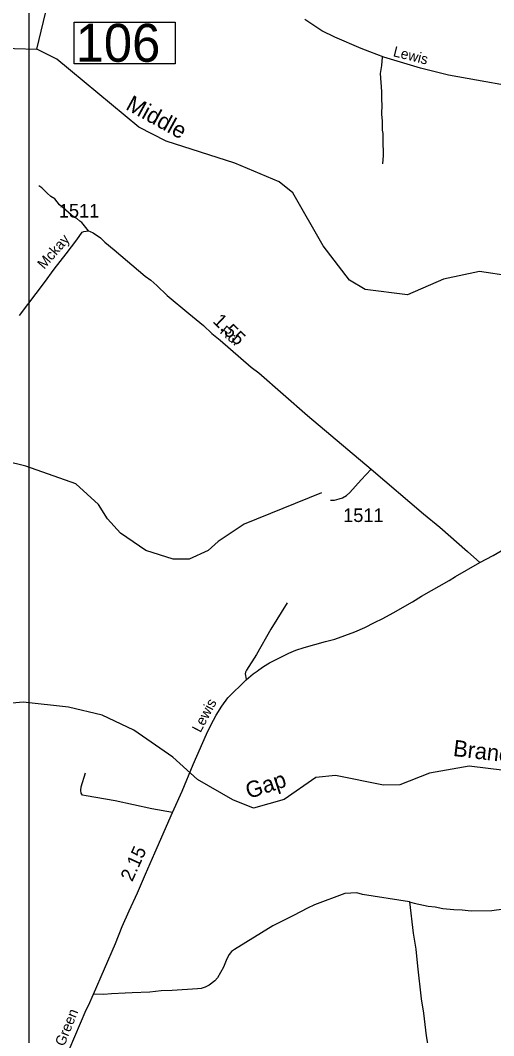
# Model space of a CAD drawing. Extents: x 2104537 to 2336408, y 34176 to 229611.
# Drawn here: x 2258991 to 2263356, y 104750 to 114104 of the extents above; entities that cross this region are included whole.
import ezdxf

# ---------------------------------------------------------------- set-up
doc = ezdxf.new("R2010")
doc.units = 0
for name, color, linetype in [('Exist Hydrographic Creek Single Shore', 7, 'Continuous'), ('Exist Hydrographic Misc Water Feature', 7, 'Continuous'), ('Exist Road Non-System Type 51', 7, 'Continuous'), ('Exist Road Secondary Mileage Hundredths English Label', 7, 'Continuous'), ('Exist Road Secondary Structure Standard Bridge Number Label', 7, 'Continuous'), ('Exist Road Secondary Type 51 Attributed', 7, 'Continuous'), ('Exist Road Secondary Type 51 Label', 7, 'Continuous'), ('Exist Road Secondary Type 51 Number Label', 7, 'Continuous'), ('Map Preparation Inset Cut Line', 7, 'Continuous'), ('Old_Level_32', 7, 'Continuous')]:
    doc.layers.add(name, color=color, linetype=linetype)

msp = doc.modelspace()

# ---------------------------------------------------------------- linework, layer by layer
at = {"layer": 'Exist Hydrographic Creek Single Shore'}
for points in [[(2259144.3, 113839.7), (2259345.3, 114682.1), (2259507.6, 114895.4), (2259537.8, 114957.9), (2259548.9, 115009.3), (2259560, 115060.7), (2259583.1, 115095), (2259606.3, 115128.2), (2259617.4, 115152.4), (2259655.6, 115170.5), (2259751.3, 115191.7)], [(2258089.3, 113522.2), (2258254.4, 113656.8), (2258478.3, 113773.8), (2258727.2, 113851), (2259144.3, 113839.7)], [(2265157.3, 110955.1), (2264673.3, 111059.6), (2264272.5, 111214.9), (2263702.4, 111642.5), (2263510.5, 111747.9), (2263226.5, 111789.5), (2262893.5, 111720.5), (2262561.3, 111576), (2262170.5, 111622.9), (2262027.3, 111710.9), (2261783.3, 112027.3), (2261504.5, 112514.8), (2261378.4, 112615.6), (2260969.3, 112787.6), (2260334.4, 112990.1), (2260083.4, 113119.6), (2259328.2, 113747.6), (2259144.3, 113839.7)], [(2263455.5, 107192.6), (2263130.5, 107231.7), (2262764.5, 107169.9), (2262490.3, 107060.4), (2262340.5, 107056.7), (2261898.4, 107147.3), (2261715.5, 107127.8), (2261425.5, 106926.7), (2261142.3, 106846.9), (2260950.4, 106922.8), (2260624.4, 107109.5), (2260397.4, 107317.2), (2260037.3, 107563.7), (2259744.3, 107703.8), (2259435.5, 107775.4), (2259018.4, 107822.8), (2258702.4, 107796.1)]]:
    msp.add_lwpolyline(points, dxfattribs=at)
at = {"layer": 'Exist Hydrographic Misc Water Feature'}
msp.add_lwpolyline([(2261768.4, 109751), (2261054.4, 109463), (2260814.5, 109303.7), (2260723.4, 109220.1), (2260549.3, 109141.5), (2260399.4, 109141.1), (2260148.4, 109221.3), (2259914.3, 109380.1), (2259796.4, 109510.3), (2259711.3, 109643.1), (2259502.3, 109834.1), (2259042.4, 109997.2), (2258650.3, 110093.3), (2257757.3, 110218.8), (2257415.3, 110317.2), (2257239.4, 110405.9), (2257122.3, 110513.1), (2256936.3, 110795.6), (2256842.4, 111053.2)], dxfattribs=at)
at = {"layer": 'Exist Road Non-System Type 51'}
for points in [[(2262334.8, 112781.4), (2262340.4, 112857.3), (2262339.7, 112913.3), (2262335.4, 112949.2), (2262336, 113061.2), (2262331.6, 113093.3), (2262330.6, 113175.1), (2262325.6, 113239.2), (2262328.5, 113329.1), (2262324.1, 113367.2), (2262325.1, 113449.1), (2262312.9, 113614.9), (2262324.1, 113687.1), (2262331.4, 113765.2)], [(2259620.2, 112164), (2259558.5, 112241.4), (2259538.3, 112253.2), (2259512, 112278.9), (2259483.8, 112290.4), (2259386.7, 112377.3), (2259352.4, 112404.7), (2259309.9, 112458.2), (2259271.5, 112481.7), (2259237.1, 112511.3), (2259190.5, 112560.8), (2259163, 112580.4)], [(2261852.5, 109683), (2261889.3, 109684.5), (2261930.5, 109694.5), (2261961.1, 109705.3), (2261998.9, 109725.8), (2262028.5, 109753.6), (2262132.7, 109871.8), (2262224.8, 109969.6)], [(2261450.5, 108738.1), (2261300.6, 108495.3), (2261167.5, 108261.7), (2261077.3, 108118.4), (2261067.5, 108098.4), (2261063.8, 108082.3), (2261073.5, 108035.3)], [(2260395.2, 106805), (2260203.6, 106839.7), (2259866.9, 106913.4), (2259598.4, 106958.2), (2259565.3, 106966.6), (2259553.1, 106985.8), (2259549.9, 107007.5), (2259551.4, 107043.5), (2259590.9, 107173.1)], [(2262578.8, 105983.7), (2262146.9, 106049.9), (2262092.6, 106065.3), (2261984.7, 106059.8), (2261704.1, 105956.4), (2261638.5, 105925.5), (2261509.6, 105856), (2261320.7, 105761.7), (2260965.6, 105545.2), (2260937.8, 105524.9), (2260916.2, 105496.5), (2260896.7, 105458.3), (2260865.6, 105379.9), (2260810.5, 105283), (2260783.2, 105254.9), (2260733.8, 105214.3), (2260696, 105195.8), (2260658.2, 105185.4), (2260625.6, 105181.2), (2260390.5, 105166.1), (2260290.6, 105162.9), (2260186.8, 105149.5), (2260020.9, 105145.5), (2259959, 105140.7), (2259831.1, 105137.1), (2259761.2, 105130.3), (2259664.5, 105132)], [(2262578.8, 105983.7), (2262623.5, 105969.9), (2262751.8, 105943.4), (2262817.8, 105936.3), (2262888, 105923.1), (2262988.2, 105912.4), (2263064.1, 105909.3), (2263148.3, 105900.3), (2263338.2, 105904.7), (2263449.9, 105918.1), (2263717.7, 105923.5), (2263853.6, 105935.1), (2264115.4, 105936.4), (2264459.1, 105952.6), (2264535.1, 105953.7), (2264565, 105957.9), (2264664.9, 105955.2), (2265200.7, 105977.5), (2265449.8, 105981.1), (2265573.6, 105987.9)], [(2262578.8, 105983.7), (2262613, 105695.7), (2262636.9, 105548.1), (2262652.9, 105390.2), (2262688.5, 105090.7), (2262708.3, 104957), (2262732.9, 104749.3), (2262752.2, 104641.6), (2262781.1, 104397.8), (2262831.5, 104046.5), (2262840.6, 103958.5), (2262870.4, 103823), (2262904.7, 103631.4), (2262960.9, 103456.1), (2262991.7, 103392.5), (2263008.3, 103350.8), (2263020.8, 103297), (2263060.2, 103193.4), (2263080.8, 103107.6)]]:
    msp.add_lwpolyline(points, dxfattribs=at)
at = {"layer": 'Exist Road Secondary Structure Standard Bridge Number Label'}
msp.add_lwpolyline([(2259488.8, 114086.3), (2260417.8, 114086.3), (2260417.8, 113702.2), (2259488.8, 113702.2)], close=True, dxfattribs=at)
at = {"layer": 'Exist Road Secondary Type 51 Attributed'}
for points in [[(2263766.2, 113450.7), (2262940.5, 113599.8), (2262681.7, 113662.5), (2262342.1, 113765.8), (2262215.1, 113813.5), (2262134.5, 113844.2), (2261892.4, 113948.6), (2261771.2, 114006.2), (2261689.8, 114061.8), (2261614.1, 114111.2)], [(2258982.2, 111386), (2259214.2, 111688.9), (2259302.6, 111812), (2259414.9, 111951.4), (2259513.2, 112080.7), (2259560.3, 112151.2), (2259576.1, 112159.5), (2259620.2, 112164), (2259636.1, 112160.1), (2259664.2, 112146.6), (2259730.7, 112101.3), (2259771.4, 112061.7), (2259856.6, 111988.7), (2260143.1, 111748.4), (2260193.5, 111709), (2260250.2, 111659.7), (2260345.4, 111568.7), (2260544.5, 111401.9), (2260678.7, 111292.9), (2260755.7, 111219.8), (2260832.4, 111156.7), (2261119.3, 110910.2), (2261190, 110857), (2261638.8, 110462.4), (2262224.8, 109969.6), (2262707.8, 109557.5), (2262859.3, 109435.4), (2263114.6, 109210.5), (2263229.4, 109109.9)], [(2263229.4, 109109.9), (2263352.4, 109175.3), (2263667.9, 109359.2), (2263771.3, 109416.6), (2263902.4, 109486), (2264617.1, 109895), (2264811.5, 110009.2), (2264934.4, 110090.8), (2264999.8, 110141.5), (2265153.4, 110297.4), (2265232.3, 110370.7), (2265358.3, 110557.9), (2265431.6, 110675.6), (2265454.8, 110712.8), (2265539.2, 110889.3), (2265578.1, 111003.8)], [(2259440.5, 104619.5), (2259599.5, 104987.6), (2259619.8, 105027.4), (2259664.5, 105132), (2259869.2, 105600.5), (2259930.5, 105755.1), (2259995.4, 105900.1), (2260070.3, 106064.6), (2260145.2, 106239.4), (2260230.3, 106434.7), (2260395.2, 106805), (2260482.6, 107004.1), (2260583.5, 107249.3), (2260707.9, 107528.8), (2260746.9, 107609.3), (2260795.9, 107701.9), (2260850.7, 107786.7), (2260905.8, 107863.4), (2261072.9, 108029.7), (2261139, 108082.5), (2261174.2, 108109), (2261190.3, 108120.8), (2261233.9, 108151.4), (2261289.6, 108184.1), (2261466.3, 108274.3), (2261532, 108301), (2261609.7, 108325.9), (2261804.9, 108380.3), (2261890.7, 108401.5), (2262075.7, 108471.7), (2262167.2, 108510.9), (2262256.5, 108558), (2262334, 108594.9), (2262429.4, 108646), (2262608, 108748.1), (2262691.4, 108799.3), (2262945.5, 108942.4), (2263003.1, 108981.1), (2263229.4, 109109.9)]]:
    msp.add_lwpolyline(points, dxfattribs=at)
at = {"layer": 'Map Preparation Inset Cut Line'}
for points in [[(2259069.2, 139140.9), (2259069.2, 100213), (2262949.2, 100213), (2262949.2, 95146.7), (2307382.8, 95146.7), (2307382.8, 139140.9)], [(2197616, 118016.7), (2259069.2, 118016.7), (2259069.2, 100213), (2197616, 100213)]]:
    msp.add_lwpolyline(points, close=True, dxfattribs=at)

# ---------------------------------------------------------------- texts
at = {"layer": 'Exist Road Secondary Mileage Hundredths English Label'}
for s, rotation, p in [('1.55', 316.49161, (2260758.7, 111324.8)), ('2.15', 65.52727, (2260022.5, 106162.6))]:
    msp.add_text(s, height=125, rotation=rotation, dxfattribs=at).set_placement(p)
at = {"layer": 'Exist Road Secondary Structure Standard Bridge Number Label'}
msp.add_text('106', height=350, dxfattribs=at).set_placement((2259501.3, 113721.9))
at = {"layer": 'Exist Road Secondary Type 51 Label'}
for s, rotation, p in [('Lewis', 345.78328, (2262422.4, 113774.8)), ('Mckay', 48.89657, (2259210.6, 111805.7)), ('Rd.', 319.3228, (2260824.8, 111228.2)), ('Lewis', 62.13126, (2260652.4, 107535.8)), ('Green', 68.17167, (2259395.7, 104645.8))]:
    msp.add_text(s, height=95, rotation=rotation, dxfattribs=at).set_placement(p)
at = {"layer": 'Exist Road Secondary Type 51 Number Label'}
for p in [(2259346.6, 112287.2), (2261968.3, 109482.3)]:
    msp.add_text('1511', height=125, dxfattribs=at).set_placement(p)
at = {"layer": 'Old_Level_32'}
for s, rotation, p in [('Middle', 331.2382, (2259953.5, 113289)), ('Branch', 353.1377, (2262976.7, 107327.8)), ('Gap', 18.38695, (2261097.3, 106929.7))]:
    msp.add_text(s, height=150, rotation=rotation, dxfattribs=at).set_placement(p)

doc.saveas('drawing.dxf')
